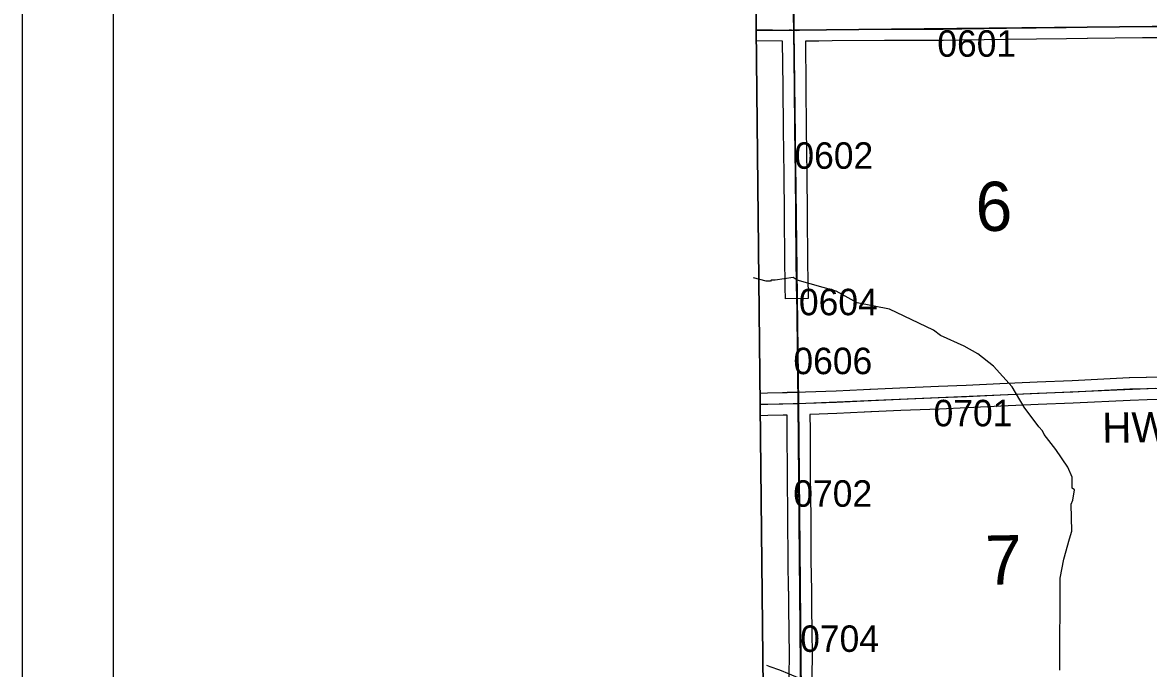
# Model space of a CAD drawing. Extents: x 23.6 to 68.7, y -63 to -29.
# Drawn here: x 30.623 to 33.597, y -41.451 to -39.743 of the extents above; entities that cross this region are included whole.
import ezdxf

# ---------------------------------------------------------------- set-up
doc = ezdxf.new("R2010")
doc.units = 0
for name, color, linetype in [('tdCoCityStreetMinor', 7, 'Continuous'), ('tdCoClipBndry', 7, 'Continuous'), ('tdCoCoBndry', 7, 'Continuous'), ('tdCoFrame', 7, 'Continuous'), ('tdCoHydroRiver', 7, 'Continuous'), ('tdCoSecRdNmbr', 7, 'Continuous'), ('tdCoSecRdTxt', 7, 'Continuous'), ('tdCoSecRteBand', 7, 'Continuous'), ('tdCoSecRteCL', 7, 'Continuous'), ('tdCoSectLine', 7, 'Continuous'), ('tdCoSectNmbr', 7, 'Continuous'), ('tdCoSurfConc', 7, 'Continuous'), ('tdCoSurfGravel', 7, 'Continuous'), ('tdCoTwpBndryShd', 7, 'Continuous')]:
    doc.layers.add(name, color=color, linetype=linetype)

msp = doc.modelspace()

# ---------------------------------------------------------------- linework, layer by layer
at = {"layer": 'tdCoCityStreetMinor'}
msp.add_lwpolyline([(32.6722, -40.7503), (32.6722, -40.7359), (32.6709, -40.6986), (32.6697, -40.5847), (32.6691, -40.5288), (32.669, -40.5112), (32.668, -40.4646), (32.6676, -40.4431)], dxfattribs=at)
at = {"layer": 'tdCoClipBndry'}
msp.add_lwpolyline([(32.5923, -42.7484), (32.5183, -35.7733), (32.5031, -34.7682), (32.4957, -33.7858), (32.4988, -33.76), (32.5086, -33.7359), (32.5242, -33.7151), (32.5447, -33.699), (32.5687, -33.6888), (32.5944, -33.6851), (36.5353, -33.6387), (37.5451, -33.6329), (39.5046, -33.6092), (41.4955, -33.5687), (42.4818, -33.5704), (43.4945, -33.5446), (44.4809, -33.54), (48.4512, -33.5006), (56.4135, -33.3762)], dxfattribs=at)
at = {"layer": 'tdCoCoBndry'}
for p, q in [((32.66, -39.7633), (32.6473, -38.7637)), ((32.6473, -38.7637), (32.66, -39.7633)), ((32.6722, -40.7503), (32.66, -39.7633)), ((32.66, -39.7633), (32.6722, -40.7503)), ((32.6811, -41.7451), (32.6722, -40.7503)), ((32.6722, -40.7503), (32.6811, -41.7451))]:
    msp.add_line(p, q, dxfattribs=at)
for points in [[(32.6811, -41.7451), (32.6722, -40.7503), (32.66, -39.7633), (32.6473, -38.7637), (32.6407, -37.7639), (32.6293, -36.7665), (32.6186, -35.7721), (32.6034, -34.7674), (32.596, -33.7851), (33.5451, -33.7751), (34.5318, -33.7634)], [(32.6811, -41.7451), (32.6722, -40.7503), (32.66, -39.7633), (32.6473, -38.7637), (32.6407, -37.7639), (32.6293, -36.7665), (32.6186, -35.7721), (32.6034, -34.7674), (32.596, -33.7851), (32.4957, -33.7857), (32.4957, -33.7858), (32.5031, -34.7682), (32.5183, -35.7733), (32.5923, -42.7484)], [(32.5956, -33.7851), (32.6031, -34.7674), (32.6183, -35.7721), (32.629, -36.7665), (32.6404, -37.7639), (32.6469, -38.7636), (32.6597, -39.7633), (32.6718, -40.7503), (32.6807, -41.745)]]:
    msp.add_lwpolyline(points, dxfattribs=at)
at = {"layer": 'tdCoFrame'}
for points in [[(30.6232, -29.9813), (66.6232, -29.9813), (66.6232, -61.9813), (30.6232, -61.9813)], [(30.8632, -30.2213), (66.3832, -30.2213), (66.3832, -61.7413), (30.8632, -61.7413)]]:
    msp.add_lwpolyline(points, close=True, dxfattribs=at)
at = {"layer": 'tdCoHydroRiver'}
for points in [[(32.6588, -40.4171), (32.611, -40.4244), (32.6003, -40.4245), (32.5981, -40.4266), (32.5874, -40.4266), (32.5532, -40.4181)], [(33.3627, -41.4555), (33.3639, -41.2124), (33.3729, -41.1618), (33.3883, -41.108), (33.3945, -41.0875), (33.3923, -41.0165), (33.397, -41.0054), (33.4015, -40.9785), (33.3951, -40.9738), (33.3949, -40.9454), (33.3836, -40.9187), (33.3517, -40.8716), (33.3214, -40.8323), (33.3166, -40.8229), (33.307, -40.8119), (33.2687, -40.7602), (33.2367, -40.7067), (33.1873, -40.6519), (33.146, -40.6191), (33.1096, -40.5988), (33.0478, -40.5709), (33.0287, -40.5569), (32.9131, -40.501), (32.8277, -40.4843), (32.7722, -40.4532), (32.6693, -40.424), (32.6588, -40.4171)], [(32.6716, -41.4754), (32.6489, -41.4659), (32.6232, -41.4552), (32.5975, -41.4466), (32.5889, -41.4424)]]:
    msp.add_lwpolyline(points, dxfattribs=at)
at = {"layer": 'tdCoSecRteBand'}
for points in [[(33.62, -39.7837), (33.5811, -39.7842), (33.5811, -39.7842), (33.5811, -39.7842), (33.4353, -39.7858), (33.4353, -39.7858), (33.4352, -39.7858), (33.38, -39.7863), (33.2221, -39.7881), (33.104, -39.7898), (33.0548, -39.7908), (33.0545, -39.7908), (33.0542, -39.7908), (32.8994, -39.7906), (32.7614, -39.7919), (32.7261, -39.7924), (32.7261, -39.7924), (32.726, -39.7924), (32.6906, -39.7928), (32.6906, -39.793), (32.6906, -39.7931), (32.6916, -39.9122), (32.6926, -40.0255), (32.6945, -40.145), (32.6945, -40.1452), (32.6945, -40.1453), (32.6952, -40.2486), (32.6952, -40.2491), (32.6953, -40.2629), (32.696, -40.3614), (32.6975, -40.4411), (32.6976, -40.4425), (32.6981, -40.4725), (32.6381, -40.4737)], [(32.6381, -40.4737), (32.6376, -40.4437), (32.6375, -40.4422), (32.636, -40.3624), (32.636, -40.3622), (32.636, -40.362), (32.6353, -40.2634), (32.6353, -40.2633), (32.6353, -40.2633), (32.6352, -40.2495), (32.6352, -40.249), (32.6345, -40.1459), (32.6326, -40.0264), (32.6326, -40.0263), (32.6326, -40.0262), (32.6316, -39.9127), (32.6316, -39.9127), (32.6316, -39.9127), (32.6306, -39.7937), (32.6306, -39.793), (32.561, -39.7922)], [(32.5708, -40.7226), (32.5907, -40.7222), (32.5907, -40.7222), (32.5907, -40.7222), (32.6305, -40.7214), (32.6422, -40.7211), (32.6422, -40.7203), (32.6717, -40.7203), (32.6908, -40.7197), (32.7715, -40.7165), (32.8437, -40.7136), (32.8608, -40.7127), (32.8627, -40.7127), (32.94, -40.7089), (32.9401, -40.7089), (32.9403, -40.7089), (33.0425, -40.7049), (33.1149, -40.7015), (33.1149, -40.7015), (33.115, -40.7015), (33.2042, -40.6976), (33.3023, -40.6929), (33.3024, -40.6929), (33.3025, -40.6929), (33.3954, -40.6892), (33.5459, -40.682), (33.5461, -40.682), (33.5464, -40.682), (33.591, -40.6805), (33.5912, -40.6805), (33.5913, -40.6805), (33.6702, -40.6788)], [(33.6712, -40.7388), (33.5928, -40.7405), (33.5486, -40.742), (33.3981, -40.7491), (33.398, -40.7491), (33.3979, -40.7491), (33.305, -40.7528), (33.207, -40.7575), (33.2069, -40.7575), (33.2069, -40.7575), (33.1177, -40.7614), (33.0452, -40.7649), (33.0451, -40.7649), (33.0449, -40.7649), (32.9427, -40.7688), (32.8656, -40.7726), (32.8637, -40.7727), (32.8465, -40.7735), (32.8464, -40.7735), (32.8462, -40.7735), (32.774, -40.7765), (32.774, -40.7765), (32.7739, -40.7765), (32.703, -40.7793), (32.703, -40.7794), (32.7024, -40.7794), (32.7029, -40.8208), (32.7029, -40.821), (32.7029, -40.8211), (32.7034, -40.9396), (32.7046, -41.0532), (32.7046, -41.0533), (32.7046, -41.0533), (32.7054, -41.1657), (32.7064, -41.2449), (32.7065, -41.2473), (32.7069, -41.276), (32.7069, -41.2761), (32.7069, -41.2761), (32.7078, -41.3655), (32.7086, -41.4024), (32.7086, -41.4028), (32.7086, -41.4032), (32.7078, -41.4812)], [(32.6478, -41.4808), (32.6486, -41.4031), (32.6479, -41.3666), (32.6478, -41.3664), (32.6478, -41.3663), (32.6469, -41.2768), (32.6465, -41.2481), (32.6464, -41.2457), (32.6454, -41.1664), (32.6454, -41.1663), (32.6454, -41.1662), (32.6446, -41.0538), (32.6434, -40.9402), (32.6434, -40.9401), (32.6434, -40.94), (32.6429, -40.8215), (32.6424, -40.7811), (32.632, -40.7814), (32.6319, -40.7814), (32.6318, -40.7814), (32.5918, -40.7822), (32.5715, -40.7826)]]:
    msp.add_lwpolyline(points, dxfattribs=at)
at = {"layer": 'tdCoSecRteCL'}
for points in [[(32.66, -39.7633), (32.6586, -39.6826), (32.6561, -39.5643), (32.6571, -39.4617), (32.6561, -39.4358), (32.6559, -39.3936), (32.6554, -39.3549), (32.6534, -39.2797), (32.6527, -39.2437), (32.6527, -39.1815), (32.6515, -39.1246), (32.6505, -39.1036), (32.6515, -39.072), (32.6505, -39.0193), (32.6492, -38.9978), (32.6483, -38.9653), (32.648, -38.9216), (32.6487, -38.8802), (32.648, -38.8321), (32.6473, -38.8079), (32.6475, -38.7734), (32.6473, -38.7637)], [(32.66, -39.7633), (32.6682, -39.7641), (32.682, -39.7629), (32.7257, -39.7624), (32.7611, -39.7619), (32.8993, -39.7606), (33.0542, -39.7608), (33.1035, -39.7598), (33.2217, -39.7582), (33.3797, -39.7563), (33.4349, -39.7558), (33.5808, -39.7542), (33.6207, -39.7537)], [(32.5606, -39.7622), (32.6473, -39.7632), (32.6488, -39.7631), (32.654, -39.7628), (32.66, -39.7633)], [(32.6676, -40.4431), (32.6675, -40.4417), (32.666, -40.3618), (32.6653, -40.2631), (32.6652, -40.2493), (32.6652, -40.2488), (32.6645, -40.1455), (32.6626, -40.0259), (32.6616, -39.9125), (32.6606, -39.7934), (32.66, -39.7633)], [(32.6722, -40.7503), (32.6919, -40.7497), (32.7728, -40.7465), (32.845, -40.7435), (32.8622, -40.7427), (32.8642, -40.7426), (32.9414, -40.7389), (33.0438, -40.7349), (33.1163, -40.7315), (33.2056, -40.7275), (33.3037, -40.7228), (33.3967, -40.7191), (33.5473, -40.712), (33.592, -40.7105), (33.6709, -40.7088)], [(32.5712, -40.7526), (32.5913, -40.7522), (32.6312, -40.7514), (32.6586, -40.7507), (32.6722, -40.7503)], [(32.6778, -41.4811), (32.6786, -41.403), (32.6778, -41.366), (32.6769, -41.2764), (32.6765, -41.2477), (32.6764, -41.2453), (32.6754, -41.166), (32.6746, -41.0535), (32.6734, -40.9398), (32.6729, -40.8212), (32.6722, -40.7613), (32.6722, -40.7507), (32.6722, -40.7503)]]:
    msp.add_lwpolyline(points, dxfattribs=at)
at = {"layer": 'tdCoSectLine'}
for points in [[(32.6469, -38.7636), (32.6597, -39.7633)], [(32.6597, -39.7633), (33.6062, -39.7539)], [(32.5607, -39.7642), (32.6597, -39.7633)], [(32.6597, -39.7633), (32.6718, -40.7503)], [(32.6718, -40.7503), (33.6157, -40.71)], [(32.5711, -40.7519), (32.6718, -40.7503)], [(32.6718, -40.7503), (32.6807, -41.745)]]:
    msp.add_lwpolyline(points, dxfattribs=at)
at = {"layer": 'tdCoSurfConc'}
for points in [[(32.6722, -40.7503), (32.6919, -40.7497), (32.7728, -40.7465), (32.845, -40.7435), (32.8622, -40.7427), (32.8642, -40.7426), (32.9414, -40.7389), (33.0438, -40.7349), (33.1163, -40.7315), (33.2056, -40.7275), (33.3037, -40.7228), (33.3967, -40.7191), (33.5473, -40.712), (33.592, -40.7105), (33.6709, -40.7088)], [(32.5712, -40.7526), (32.5913, -40.7522), (32.6312, -40.7514), (32.6586, -40.7507), (32.6722, -40.7503)], [(32.6778, -41.4811), (32.6786, -41.403), (32.6778, -41.366), (32.6769, -41.2764), (32.6765, -41.2477), (32.6764, -41.2453), (32.6754, -41.166), (32.6746, -41.0535), (32.6734, -40.9398), (32.6729, -40.8212), (32.6722, -40.7613), (32.6722, -40.7507), (32.6722, -40.7503)]]:
    msp.add_lwpolyline(points, dxfattribs=at)
at = {"layer": 'tdCoSurfGravel'}
msp.add_line((32.6652, -40.2493), (32.6652, -40.2488), dxfattribs=at)
for points in [[(32.66, -39.7633), (32.6586, -39.6826)], [(32.66, -39.7633), (32.6682, -39.7641), (32.682, -39.7629), (32.7257, -39.7624), (32.7611, -39.7619), (32.8993, -39.7606), (33.0542, -39.7608), (33.1035, -39.7598), (33.2217, -39.7582), (33.3797, -39.7563), (33.4349, -39.7558), (33.5808, -39.7542), (33.6207, -39.7537)], [(32.5606, -39.7622), (32.6473, -39.7632), (32.6488, -39.7631), (32.654, -39.7628), (32.66, -39.7633)], [(32.6652, -40.2488), (32.6645, -40.1455), (32.6626, -40.0259), (32.6616, -39.9125), (32.6606, -39.7934), (32.66, -39.7633)], [(32.6676, -40.4431), (32.6675, -40.4417), (32.666, -40.3618), (32.6653, -40.2631), (32.6652, -40.2493)]]:
    msp.add_lwpolyline(points, dxfattribs=at)
at = {"layer": 'tdCoTwpBndryShd'}
for points in [[(32.6807, -41.745), (32.6718, -40.7503), (32.6597, -39.7633), (32.6469, -38.7636), (32.6404, -37.7639), (32.629, -36.7665), (32.6183, -35.7721), (32.6031, -34.7674), (32.5956, -33.7851)], [(38.6282, -40.9515), (38.6187, -40.9515), (38.4035, -40.9501), (38.3406, -40.9497), (36.6203, -40.9389), (36.6156, -40.689), (36.366, -40.6892), (36.3578, -40.4712), (36.0969, -40.4685), (36.0866, -39.7228), (35.618, -39.7288), (34.6227, -39.7379), (34.5909, -39.7367), (33.6218, -39.7537), (33.6062, -39.7539), (32.6597, -39.7633)]]:
    msp.add_lwpolyline(points, dxfattribs=at)

# ---------------------------------------------------------------- texts
at = {"layer": 'tdCoSecRdNmbr'}
for s, rotation, p in [('0601', 0.0261, (33.039, -39.8339)), ('0602', 0.0258, (32.6616, -40.1301)), ('0604', 0.0258, (32.6736, -40.5172)), ('0606', 0.0258, (32.659, -40.6729)), ('0701', 0.0258, (33.0292, -40.8107)), ('0702', 0.0258, (32.6587, -41.0233)), ('0704', 0.0258, (32.6769, -41.4069))]:
    msp.add_text(s, height=0.07, rotation=rotation, dxfattribs=at).set_placement(p)
at = {"layer": 'tdCoSecRdTxt'}
msp.add_text('HWY 102', height=0.08, rotation=0.6452, dxfattribs=at).set_placement((33.4748, -40.8544))
at = {"layer": 'tdCoSectNmbr'}
for s, p in [('6', (33.1412, -40.2951)), ('7', (33.1666, -41.2295))]:
    msp.add_text(s, height=0.13, rotation=1.0261, dxfattribs=at).set_placement(p)

doc.saveas('drawing.dxf')
